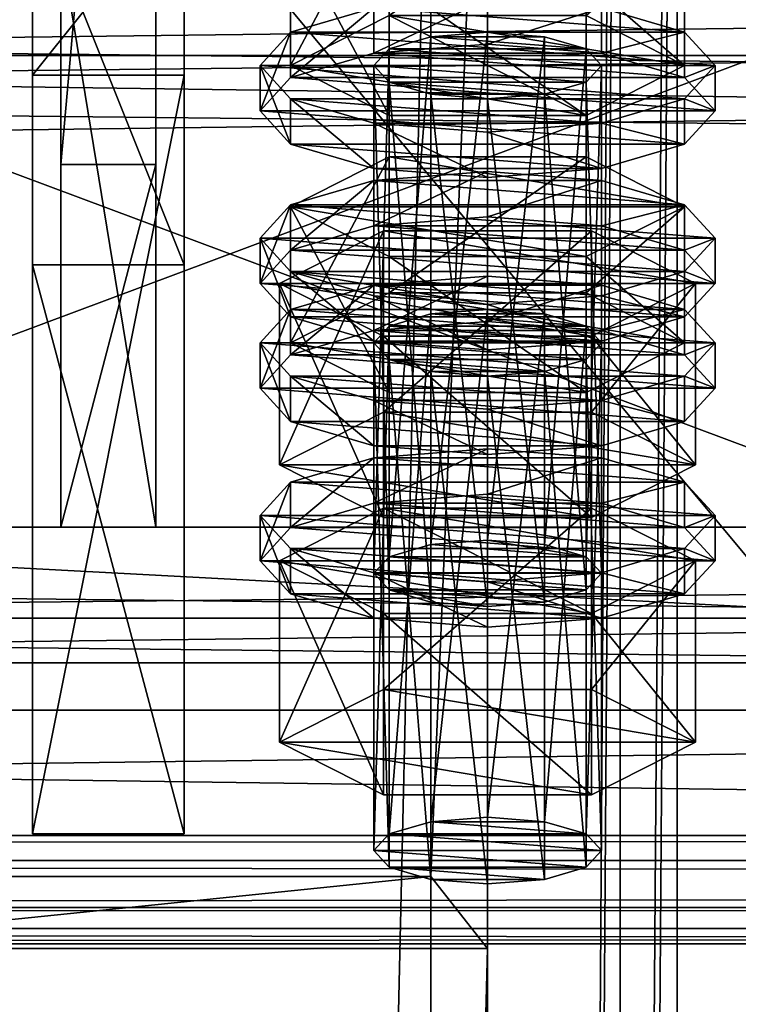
# Model space of a CAD drawing. Header units: millimetres. Extents: x 60485 to 71303, y 100 to 16900.
# Tile 433 of 656: x 68395 to 68433, y 8321 to 8373. Entities that reach past the tile are written whole.
import ezdxf

# ---------------------------------------------------------------- set-up
doc = ezdxf.new("R2010")
doc.units = ezdxf.units.MM
for name, color, linetype in [('1', 7, 'Continuous'), ('1050', 7, 'Continuous'), ('13', 7, 'Continuous'), ('3', 7, 'Continuous'), ('4', 7, 'Continuous'), ('6', 7, 'Continuous'), ('7', 7, 'Continuous'), ('9', 7, 'Continuous')]:
    doc.layers.add(name, color=color, linetype=linetype)

msp = doc.modelspace()

# ---------------------------------------------------------------- meshes
at = {"layer": '1', "color": 7}
mesh = msp.add_polyface(dxfattribs=at)
corners = [(68397.5, 8376.855, 5542.178), (68397.5, 8346.156, 5642.59), (68402.5, 8346.156, 5642.59), (68402.5, 8376.855, 5542.178), (68397.5, 8365.285, 5648.441), (68402.5, 8365.285, 5648.441), (68397.5, 8421.745, 5566.361), (68402.5, 8421.745, 5566.361), (68397.5, 8427.593, 5547.235), (68402.5, 8427.593, 5547.235), (68397.5, 8389.341, 5535.539), (68402.5, 8389.341, 5535.539)]
mesh.append_faces([[corners[k] for k in face] for face in [(0, 2, 3, 3), (1, 5, 2, 2), (4, 7, 5, 5), (6, 9, 7, 7), (8, 11, 9, 9), (10, 3, 11, 11), (1, 6, 4, 4), (8, 0, 10, 10), (3, 9, 11, 11), (7, 2, 5, 5)]], dxfattribs={"vtx0": -1, "color": 7})
mesh.append_faces([[corners[k] for k in face] for face in [(6, 0, 8, 8), (9, 3, 7, 7)]], dxfattribs={"vtx0": -1, "vtx1": -1, "color": 7})
mesh.append_faces([[corners[k] for k in face] for face in [(6, 1, 0, 0), (7, 3, 2, 2)]], dxfattribs={"vtx0": -1, "vtx2": -1, "vtx3": -1, "color": 7})
mesh.append_faces([[corners[k] for k in face] for face in [(0, 1, 2, 2), (1, 4, 5, 5), (4, 6, 7, 7), (6, 8, 9, 9), (8, 10, 11, 11), (10, 0, 3, 3)]], dxfattribs={"vtx2": -1, "vtx3": -1, "color": 7})
at = {"layer": '1050', "color": 161}
mesh = msp.add_polyface(dxfattribs=at)
corners = [(68396, 8380, 2950.03), (68396, 8380, 2850), (68404, 8380, 2850), (68404, 8380, 2950.03), (68396, 8360, 2850), (68404, 8360, 2850), (68396, 8330, 2940.03), (68404, 8330, 2940.03), (68396, 8330, 2960.03), (68404, 8330, 2960.03), (68396, 8370, 2960.03), (68404, 8370, 2960.03)]
mesh.append_faces([[corners[k] for k in face] for face in [(0, 2, 3, 3), (1, 5, 2, 2), (4, 7, 5, 5), (6, 9, 7, 7), (8, 11, 9, 9), (10, 3, 11, 11), (0, 4, 1, 1), (8, 0, 10, 10), (3, 9, 11, 11), (7, 2, 5, 5)]], dxfattribs={"vtx0": -1, "color": 161})
mesh.append_faces([[corners[k] for k in face] for face in [(4, 0, 6, 6), (6, 0, 8, 8), (9, 3, 7, 7)]], dxfattribs={"vtx0": -1, "vtx1": -1, "color": 161})
mesh.append_faces([[corners[k] for k in face] for face in [(7, 3, 2, 2)]], dxfattribs={"vtx0": -1, "vtx2": -1, "vtx3": -1, "color": 161})
mesh.append_faces([[corners[k] for k in face] for face in [(0, 1, 2, 2), (1, 4, 5, 5), (4, 6, 7, 7), (6, 8, 9, 9), (8, 10, 11, 11), (10, 0, 3, 3)]], dxfattribs={"vtx2": -1, "vtx3": -1, "color": 161})
at = {"layer": '13', "color": 20}
mesh = msp.add_polyface(dxfattribs=at)
corners = [(68414.804, 8358.519, 5610.701), (68425.196, 8365.692, 5612.894), (68414.804, 8365.692, 5612.894), (68430.392, 8363.06, 5621.5), (68409.608, 8363.06, 5621.5), (68414, 8343.73, 5563.306), (68414.804, 8371.384, 5568.624), (68414, 8370.506, 5571.492), (68414.804, 8344.607, 5560.437), (68417, 8372.026, 5566.523), (68417, 8345.249, 5558.337), (68420, 8372.261, 5565.755), (68423, 8368.987, 5576.462), (68417, 8368.987, 5576.462), (68414.804, 8369.629, 5574.361), (68425.196, 8369.629, 5574.361), (68426, 8370.506, 5571.492), (68425.196, 8371.384, 5568.624), (68409.608, 8370.506, 5571.492), (68414.804, 8373.138, 5562.886), (68414.804, 8380.31, 5565.078), (68409.608, 8377.679, 5573.685), (68425.196, 8380.31, 5565.078), (68425.196, 8367.875, 5580.099), (68414.804, 8367.875, 5580.099), (68414.804, 8375.047, 5582.292), (68425.196, 8375.047, 5582.292), (68408, 8368.116, 5570.761), (68409.608, 8369.87, 5565.024), (68409.608, 8372.261, 5565.755), (68408, 8370.506, 5571.492), (68414, 8371.154, 5560.823), (68414, 8373.545, 5561.554), (68420, 8371.624, 5559.286), (68420, 8374.015, 5560.017), (68420, 8364.607, 5582.237), (68414, 8365.077, 5580.7), (68414, 8367.468, 5581.431), (68420, 8366.998, 5582.968), (68409.608, 8366.362, 5576.499), (68409.608, 8368.752, 5577.23), (68430.392, 8369.87, 5565.024), (68432, 8368.116, 5570.761), (68430.392, 8366.362, 5576.499), (68426, 8365.077, 5580.7), (68426, 8367.468, 5581.431), (68430.392, 8368.752, 5577.23), (68432, 8370.506, 5571.492), (68430.392, 8372.261, 5565.755), (68414, 8362.053, 5558.041), (68420, 8364.914, 5557.234), (68414, 8364.444, 5558.772), (68430.392, 8363.16, 5562.972), (68409.608, 8363.16, 5562.972), (68426, 8364.444, 5558.772)]
mesh.append_faces([[corners[k] for k in face] for face in [(0, 1, 2, 2), (5, 6, 7, 7), (8, 9, 6, 6), (10, 11, 9, 9), (18, 20, 21, 21), (19, 22, 20, 20), (24, 21, 25, 25), (23, 18, 24, 24), (21, 26, 25, 25), (27, 29, 30, 30), (28, 32, 29, 29), (31, 34, 32, 32), (35, 37, 38, 38), (36, 40, 37, 37), (39, 30, 40, 40), (44, 36, 35, 35), (49, 50, 51, 51), (54, 51, 50, 50)]], dxfattribs={"vtx0": -1, "color": 20})
mesh.append_faces([[corners[k] for k in face] for face in [(3, 4, 2, 2), (12, 13, 14, 14), (15, 14, 7, 7), (16, 7, 6, 6), (17, 6, 9, 9), (23, 19, 18, 18), (26, 21, 20, 20), (41, 31, 28, 28), (42, 28, 27, 27), (43, 27, 39, 39), (44, 39, 36, 36), (45, 37, 40, 40), (46, 40, 30, 30), (47, 30, 29, 29), (48, 29, 32, 32), (52, 53, 51, 51)]], dxfattribs={"vtx0": -1, "vtx2": -1, "vtx3": -1, "color": 20})
mesh.append_faces([[corners[k] for k in face] for face in [(18, 19, 20, 20), (23, 24, 25, 25), (24, 18, 21, 21), (27, 28, 29, 29), (28, 31, 32, 32), (31, 33, 34, 34), (35, 36, 37, 37), (36, 39, 40, 40), (39, 27, 30, 30)]], dxfattribs={"vtx2": -1, "vtx3": -1, "color": 20})
mesh = msp.add_polyface(dxfattribs=at)
corners = [(68430.392, 8363.06, 5621.5), (68414.804, 8365.692, 5612.894), (68425.196, 8365.692, 5612.894), (68420, 8345.484, 5557.568), (68423, 8372.026, 5566.523), (68420, 8372.261, 5565.755), (68423, 8345.249, 5558.337), (68425.196, 8371.384, 5568.624), (68425.196, 8344.607, 5560.437), (68426, 8370.506, 5571.492), (68417, 8368.987, 5576.462), (68423, 8368.987, 5576.462), (68420, 8368.752, 5577.23), (68414.804, 8369.629, 5574.361), (68425.196, 8369.629, 5574.361), (68414, 8370.506, 5571.492), (68414.804, 8371.384, 5568.624), (68417, 8372.026, 5566.523), (68414.804, 8373.138, 5562.886), (68425.196, 8373.138, 5562.886), (68425.196, 8380.31, 5565.078), (68430.392, 8370.506, 5571.492), (68430.392, 8377.679, 5573.685), (68425.196, 8367.875, 5580.099), (68425.196, 8375.047, 5582.292), (68414.804, 8375.047, 5582.292), (68414.804, 8380.31, 5565.078), (68420, 8371.624, 5559.286), (68426, 8371.154, 5560.823), (68426, 8373.545, 5561.554), (68420, 8374.015, 5560.017), (68430.392, 8369.87, 5565.024), (68430.392, 8372.261, 5565.755), (68432, 8368.116, 5570.761), (68432, 8370.506, 5571.492), (68430.392, 8366.362, 5576.499), (68430.392, 8368.752, 5577.23), (68426, 8365.077, 5580.7), (68426, 8367.468, 5581.431), (68420, 8364.607, 5582.237), (68420, 8366.998, 5582.968), (68414, 8371.154, 5560.823), (68409.608, 8369.87, 5565.024), (68408, 8368.116, 5570.761), (68409.608, 8366.362, 5576.499), (68414, 8367.468, 5581.431), (68409.608, 8368.752, 5577.23), (68408, 8370.506, 5571.492), (68409.608, 8372.261, 5565.755), (68414, 8373.545, 5561.554)]
mesh.append_faces([[corners[k] for k in face] for face in [(0, 1, 2, 2), (3, 4, 5, 5), (6, 7, 4, 4), (8, 9, 7, 7), (10, 11, 12, 12), (4, 17, 5, 5), (19, 22, 20, 20), (21, 24, 22, 22), (23, 25, 24, 24), (18, 21, 19, 19), (22, 26, 20, 20), (27, 29, 30, 30), (28, 32, 29, 29), (31, 34, 32, 32), (33, 36, 34, 34), (35, 38, 36, 36), (37, 40, 38, 38), (41, 28, 27, 27), (45, 38, 40, 40), (29, 49, 30, 30)]], dxfattribs={"vtx0": -1, "color": 20})
mesh.append_faces([[corners[k] for k in face] for face in [(11, 13, 14, 14), (14, 15, 9, 9), (9, 16, 7, 7), (7, 17, 4, 4), (21, 18, 23, 23), (24, 26, 22, 22), (28, 41, 31, 31), (31, 42, 33, 33), (33, 43, 35, 35), (35, 44, 37, 37), (38, 46, 36, 36), (36, 47, 34, 34), (34, 48, 32, 32), (32, 49, 29, 29)]], dxfattribs={"vtx0": -1, "vtx1": -1, "color": 20})
mesh.append_faces([[corners[k] for k in face] for face in [(18, 19, 20, 20), (19, 21, 22, 22), (21, 23, 24, 24), (27, 28, 29, 29), (28, 31, 32, 32), (31, 33, 34, 34), (33, 35, 36, 36), (35, 37, 38, 38), (37, 39, 40, 40)]], dxfattribs={"vtx2": -1, "vtx3": -1, "color": 20})
mesh = msp.add_polyface(dxfattribs=at)
corners = [(68425.196, 8356.765, 5616.439), (68414.804, 8356.765, 5616.439), (68417, 8357.407, 5614.339), (68423, 8357.407, 5614.339), (68420, 8357.642, 5613.57), (68409.608, 8355.888, 5619.308), (68414.804, 8358.519, 5610.701), (68414.804, 8365.692, 5612.894), (68409.608, 8363.06, 5621.5), (68425.196, 8353.257, 5627.914), (68414.804, 8353.257, 5627.914), (68414.804, 8360.429, 5630.107), (68425.196, 8360.429, 5630.107), (68409.608, 8355.251, 5612.839), (68414, 8356.536, 5608.639), (68414, 8358.926, 5609.369), (68409.608, 8357.642, 5613.57), (68420, 8357.006, 5607.101), (68420, 8359.396, 5607.832), (68430.392, 8357.642, 5613.57), (68426, 8358.926, 5609.369), (68414, 8343.73, 5563.306), (68414.804, 8344.607, 5560.437), (68414.804, 8371.384, 5568.624), (68417, 8345.249, 5558.337), (68417, 8372.026, 5566.523), (68420, 8345.484, 5557.568), (68420, 8372.261, 5565.755), (68420, 8341.976, 5569.044), (68417, 8368.987, 5576.462), (68420, 8368.752, 5577.23), (68417, 8342.211, 5568.275), (68414.804, 8369.629, 5574.361), (68414.804, 8342.853, 5566.175), (68414, 8370.506, 5571.492), (68409.03, 8349.452, 5565.055), (68414.515, 8361.792, 5558.894), (68409.03, 8359.015, 5567.979), (68414.515, 8352.229, 5555.97), (68425.485, 8361.792, 5558.894), (68425.485, 8356.237, 5577.064), (68414.515, 8356.237, 5577.064), (68430.97, 8359.015, 5567.979), (68408, 8359.015, 5567.979), (68409.608, 8360.769, 5562.241), (68409.608, 8363.16, 5562.972), (68408, 8361.406, 5568.71), (68414, 8362.053, 5558.041), (68414, 8364.444, 5558.772), (68420, 8362.523, 5556.503), (68420, 8364.914, 5557.234), (68420, 8355.506, 5579.455), (68414, 8355.976, 5577.917), (68414, 8358.367, 5578.648), (68420, 8357.897, 5580.186), (68409.608, 8357.261, 5573.717), (68409.608, 8359.651, 5574.448), (68426, 8362.053, 5558.041), (68430.392, 8360.769, 5562.241), (68432, 8359.015, 5567.979), (68430.392, 8357.261, 5573.717), (68430.392, 8359.651, 5574.448), (68432, 8361.406, 5568.71)]
mesh.append_faces([[corners[k] for k in face] for face in [(3, 2, 4, 4), (5, 7, 8, 8), (10, 8, 11, 11), (8, 12, 11, 11), (13, 15, 16, 16), (14, 18, 15, 15), (20, 15, 18, 18), (28, 29, 30, 30), (31, 32, 29, 29), (33, 34, 32, 32), (35, 36, 37, 37), (38, 39, 36, 36), (37, 40, 41, 41), (43, 45, 46, 46), (44, 48, 45, 45), (51, 53, 54, 54), (52, 56, 53, 53), (55, 46, 56, 56), (47, 57, 49, 49), (56, 54, 53, 53)]], dxfattribs={"vtx0": -1, "color": 20})
mesh.append_faces([[corners[k] for k in face] for face in [(0, 1, 2, 2), (19, 16, 15, 15), (42, 37, 36, 36), (58, 47, 44, 44), (59, 44, 43, 43), (60, 43, 55, 55), (61, 56, 46, 46), (62, 46, 45, 45)]], dxfattribs={"vtx0": -1, "vtx2": -1, "vtx3": -1, "color": 20})
mesh.append_faces([[corners[k] for k in face] for face in [(5, 6, 7, 7), (9, 10, 11, 11), (10, 5, 8, 8), (13, 14, 15, 15), (14, 17, 18, 18), (21, 22, 23, 23), (22, 24, 25, 25), (24, 26, 27, 27), (33, 21, 34, 34), (43, 44, 45, 45), (44, 47, 48, 48), (47, 49, 50, 50), (51, 52, 53, 53), (52, 55, 56, 56), (55, 43, 46, 46)]], dxfattribs={"vtx2": -1, "vtx3": -1, "color": 20})
mesh = msp.add_polyface(dxfattribs=at)
corners = [(68425.196, 8356.765, 5616.439), (68417, 8357.407, 5614.339), (68423, 8357.407, 5614.339), (68414.804, 8358.519, 5610.701), (68425.196, 8358.519, 5610.701), (68425.196, 8365.692, 5612.894), (68430.392, 8355.888, 5619.308), (68430.392, 8363.06, 5621.5), (68425.196, 8353.257, 5627.914), (68425.196, 8360.429, 5630.107), (68414.804, 8360.429, 5630.107), (68409.608, 8363.06, 5621.5), (68420, 8357.006, 5607.101), (68426, 8356.536, 5608.639), (68426, 8358.926, 5609.369), (68420, 8359.396, 5607.832), (68430.392, 8357.642, 5613.57), (68432, 8355.888, 5619.308), (68409.608, 8357.642, 5613.57), (68414, 8358.926, 5609.369), (68420, 8345.484, 5557.568), (68423, 8345.249, 5558.337), (68423, 8372.026, 5566.523), (68425.196, 8344.607, 5560.437), (68425.196, 8371.384, 5568.624), (68426, 8343.73, 5563.306), (68426, 8370.506, 5571.492), (68425.196, 8369.629, 5574.361), (68425.196, 8342.853, 5566.175), (68423, 8368.987, 5576.462), (68423, 8342.211, 5568.275), (68420, 8368.752, 5577.23), (68414.515, 8352.229, 5555.97), (68425.485, 8352.229, 5555.97), (68425.485, 8361.792, 5558.894), (68430.97, 8359.015, 5567.979), (68425.485, 8356.237, 5577.064), (68409.03, 8359.015, 5567.979), (68414.515, 8361.792, 5558.894), (68420, 8362.523, 5556.503), (68426, 8362.053, 5558.041), (68426, 8364.444, 5558.772), (68420, 8364.914, 5557.234), (68430.392, 8360.769, 5562.241), (68430.392, 8363.16, 5562.972), (68432, 8359.015, 5567.979), (68432, 8361.406, 5568.71), (68430.392, 8357.261, 5573.717), (68430.392, 8359.651, 5574.448), (68426, 8355.976, 5577.917), (68426, 8358.367, 5578.648), (68420, 8357.897, 5580.186), (68414, 8362.053, 5558.041), (68409.608, 8360.769, 5562.241), (68408, 8359.015, 5567.979), (68409.608, 8359.651, 5574.448), (68408, 8361.406, 5568.71), (68409.608, 8363.16, 5562.972), (68414, 8364.444, 5558.772)]
mesh.append_faces([[corners[k] for k in face] for face in [(4, 7, 5, 5), (6, 9, 7, 7), (8, 10, 9, 9), (3, 6, 4, 4), (12, 14, 15, 15), (13, 16, 14, 14), (25, 27, 26, 26), (28, 29, 27, 27), (30, 31, 29, 29), (33, 35, 34, 34), (35, 38, 34, 34), (39, 41, 42, 42), (40, 44, 41, 41), (43, 46, 44, 44), (45, 48, 46, 46), (47, 50, 48, 48), (49, 51, 50, 50)]], dxfattribs={"vtx0": -1, "color": 20})
mesh.append_faces([[corners[k] for k in face] for face in [(0, 1, 2, 2), (9, 11, 7, 7), (17, 18, 16, 16), (16, 19, 14, 14), (36, 37, 35, 35), (40, 52, 43, 43), (43, 53, 45, 45), (45, 54, 47, 47), (51, 55, 50, 50), (50, 55, 48, 48), (48, 56, 46, 46), (46, 57, 44, 44), (44, 58, 41, 41)]], dxfattribs={"vtx0": -1, "vtx1": -1, "color": 20})
mesh.append_faces([[corners[k] for k in face] for face in [(3, 4, 5, 5), (4, 6, 7, 7), (6, 8, 9, 9), (12, 13, 14, 14), (20, 21, 22, 22), (21, 23, 24, 24), (23, 25, 26, 26), (32, 33, 34, 34), (39, 40, 41, 41), (40, 43, 44, 44), (43, 45, 46, 46), (45, 47, 48, 48), (47, 49, 50, 50)]], dxfattribs={"vtx2": -1, "vtx3": -1, "color": 20})
mesh = msp.add_polyface(dxfattribs=at)
corners = [(68414, 8329.111, 5611.121), (68414.804, 8356.765, 5616.439), (68414, 8355.888, 5619.308), (68414.804, 8329.988, 5608.252), (68417, 8357.407, 5614.339), (68417, 8330.631, 5606.152), (68420, 8357.642, 5613.57), (68417, 8327.592, 5616.09), (68414.804, 8355.011, 5622.177), (68417, 8354.369, 5624.277), (68414.804, 8328.234, 5613.99), (68423, 8354.369, 5624.277), (68425.196, 8355.011, 5622.177), (68426, 8355.888, 5619.308), (68430.392, 8355.888, 5619.308), (68414.804, 8358.519, 5610.701), (68409.608, 8355.888, 5619.308), (68425.196, 8353.257, 5627.914), (68414.804, 8353.257, 5627.914), (68408, 8353.497, 5618.577), (68409.608, 8355.251, 5612.839), (68409.608, 8357.642, 5613.57), (68408, 8355.888, 5619.308), (68420, 8349.989, 5630.052), (68414, 8350.459, 5628.515), (68414, 8352.849, 5629.246), (68420, 8352.379, 5630.783), (68409.608, 8351.743, 5624.315), (68409.608, 8354.134, 5625.045), (68430.392, 8355.251, 5612.839), (68414, 8356.536, 5608.639), (68432, 8353.497, 5618.577), (68430.392, 8351.743, 5624.315), (68426, 8350.459, 5628.515), (68426, 8352.849, 5629.246), (68430.392, 8354.134, 5625.045), (68432, 8355.888, 5619.308), (68409.608, 8346.15, 5610.056), (68414, 8347.435, 5605.856), (68414, 8349.825, 5606.587), (68409.608, 8348.541, 5610.787), (68420, 8347.905, 5604.319), (68420, 8350.295, 5605.05), (68426, 8347.435, 5605.856), (68430.392, 8348.541, 5610.787), (68426, 8349.825, 5606.587), (68420, 8341.976, 5569.044), (68417, 8342.211, 5568.275), (68417, 8368.987, 5576.462), (68414.804, 8342.853, 5566.175), (68414.804, 8369.629, 5574.361), (68409.03, 8349.452, 5565.055), (68414.515, 8352.229, 5555.97), (68414.515, 8361.792, 5558.894), (68425.485, 8346.674, 5574.14), (68414.515, 8346.674, 5574.14), (68414.515, 8356.237, 5577.064), (68409.03, 8359.015, 5567.979), (68430.97, 8349.452, 5565.055), (68426, 8355.976, 5577.917), (68409.608, 8357.261, 5573.717), (68414, 8355.976, 5577.917), (68420, 8355.506, 5579.455)]
mesh.append_faces([[corners[k] for k in face] for face in [(0, 1, 2, 2), (3, 4, 1, 1), (5, 6, 4, 4), (7, 8, 9, 9), (10, 2, 8, 8), (17, 16, 18, 18), (19, 21, 22, 22), (23, 25, 26, 26), (24, 28, 25, 25), (27, 22, 28, 28), (33, 24, 23, 23), (25, 34, 26, 26), (37, 39, 40, 40), (38, 42, 39, 39), (38, 43, 41, 41), (45, 39, 42, 42), (55, 57, 56, 56), (59, 61, 62, 62)]], dxfattribs={"vtx0": -1, "color": 20})
mesh.append_faces([[corners[k] for k in face] for face in [(11, 9, 8, 8), (12, 8, 2, 2), (13, 2, 1, 1), (14, 15, 16, 16), (29, 30, 20, 20), (31, 20, 19, 19), (32, 19, 27, 27), (33, 27, 24, 24), (34, 25, 28, 28), (35, 28, 22, 22), (36, 22, 21, 21), (44, 40, 39, 39), (58, 52, 51, 51), (59, 60, 61, 61)]], dxfattribs={"vtx0": -1, "vtx2": -1, "vtx3": -1, "color": 20})
mesh.append_faces([[corners[k] for k in face] for face in [(19, 20, 21, 21), (23, 24, 25, 25), (24, 27, 28, 28), (27, 19, 22, 22), (37, 38, 39, 39), (38, 41, 42, 42), (46, 47, 48, 48), (47, 49, 50, 50), (51, 52, 53, 53), (54, 55, 56, 56), (55, 51, 57, 57)]], dxfattribs={"vtx2": -1, "vtx3": -1, "color": 20})
mesh = msp.add_polyface(dxfattribs=at)
corners = [(68420, 8330.866, 5605.383), (68423, 8357.407, 5614.339), (68420, 8357.642, 5613.57), (68423, 8330.631, 5606.152), (68425.196, 8356.765, 5616.439), (68425.196, 8329.988, 5608.252), (68426, 8355.888, 5619.308), (68426, 8329.111, 5611.121), (68425.196, 8355.011, 5622.177), (68425.196, 8328.234, 5613.99), (68423, 8354.369, 5624.277), (68417, 8354.369, 5624.277), (68420, 8354.134, 5625.045), (68414.804, 8355.011, 5622.177), (68414, 8355.888, 5619.308), (68414.804, 8356.765, 5616.439), (68430.392, 8355.888, 5619.308), (68409.608, 8355.888, 5619.308), (68425.196, 8353.257, 5627.914), (68426, 8356.536, 5608.639), (68430.392, 8355.251, 5612.839), (68430.392, 8357.642, 5613.57), (68432, 8353.497, 5618.577), (68432, 8355.888, 5619.308), (68430.392, 8351.743, 5624.315), (68430.392, 8354.134, 5625.045), (68426, 8350.459, 5628.515), (68426, 8352.849, 5629.246), (68420, 8349.989, 5630.052), (68420, 8352.379, 5630.783), (68414, 8356.536, 5608.639), (68420, 8357.006, 5607.101), (68409.608, 8355.251, 5612.839), (68408, 8353.497, 5618.577), (68409.608, 8351.743, 5624.315), (68409.608, 8354.134, 5625.045), (68408, 8355.888, 5619.308), (68420, 8347.905, 5604.319), (68426, 8347.435, 5605.856), (68426, 8349.825, 5606.587), (68420, 8350.295, 5605.05), (68430.392, 8346.15, 5610.056), (68430.392, 8348.541, 5610.787), (68432, 8346.787, 5616.525), (68409.608, 8348.541, 5610.787), (68414, 8349.825, 5606.587), (68426, 8343.73, 5563.306), (68425.196, 8342.853, 5566.175), (68425.196, 8369.629, 5574.361), (68423, 8342.211, 5568.275), (68423, 8368.987, 5576.462), (68420, 8341.976, 5569.044), (68420, 8368.752, 5577.23), (68425.485, 8352.229, 5555.97), (68430.97, 8349.452, 5565.055), (68430.97, 8359.015, 5567.979), (68425.485, 8346.674, 5574.14), (68425.485, 8356.237, 5577.064), (68414.515, 8356.237, 5577.064), (68414.515, 8352.229, 5555.97), (68409.03, 8349.452, 5565.055), (68426, 8355.976, 5577.917), (68420, 8355.506, 5579.455), (68420, 8357.897, 5580.186), (68430.392, 8357.261, 5573.717), (68409.608, 8357.261, 5573.717)]
mesh.append_faces([[corners[k] for k in face] for face in [(0, 1, 2, 2), (3, 4, 1, 1), (5, 6, 4, 4), (7, 8, 6, 6), (9, 10, 8, 8), (11, 10, 12, 12), (20, 23, 21, 21), (22, 25, 23, 23), (24, 27, 25, 25), (26, 29, 27, 27), (30, 19, 31, 31), (37, 39, 40, 40), (38, 42, 39, 39), (54, 57, 55, 55), (56, 58, 57, 57), (59, 54, 53, 53)]], dxfattribs={"vtx0": -1, "color": 20})
mesh.append_faces([[corners[k] for k in face] for face in [(10, 13, 8, 8), (8, 14, 6, 6), (6, 15, 4, 4), (16, 17, 18, 18), (19, 30, 20, 20), (20, 32, 22, 22), (22, 33, 24, 24), (24, 34, 26, 26), (27, 35, 25, 25), (25, 36, 23, 23), (43, 44, 42, 42), (42, 45, 39, 39), (54, 60, 56, 56), (64, 65, 61, 61)]], dxfattribs={"vtx0": -1, "vtx1": -1, "color": 20})
mesh.append_faces([[corners[k] for k in face] for face in [(19, 20, 21, 21), (20, 22, 23, 23), (22, 24, 25, 25), (24, 26, 27, 27), (26, 28, 29, 29), (37, 38, 39, 39), (38, 41, 42, 42), (46, 47, 48, 48), (47, 49, 50, 50), (49, 51, 52, 52), (53, 54, 55, 55), (54, 56, 57, 57), (61, 62, 63, 63)]], dxfattribs={"vtx2": -1, "vtx3": -1, "color": 20})
mesh = msp.add_polyface(dxfattribs=at)
corners = [(68414, 8329.111, 5611.121), (68414.804, 8329.988, 5608.252), (68414.804, 8356.765, 5616.439), (68417, 8330.631, 5606.152), (68417, 8357.407, 5614.339), (68420, 8330.866, 5605.383), (68420, 8357.642, 5613.57), (68420, 8327.357, 5616.859), (68417, 8327.592, 5616.09), (68417, 8354.369, 5624.277), (68420, 8354.134, 5625.045), (68414.804, 8328.234, 5613.99), (68414.804, 8355.011, 5622.177), (68414, 8355.888, 5619.308), (68425.196, 8329.988, 5608.252), (68426, 8329.111, 5611.121), (68425.196, 8328.234, 5613.99), (68423, 8327.592, 5616.09), (68409.03, 8334.833, 5612.871), (68414.515, 8337.611, 5603.786), (68414.515, 8347.174, 5606.709), (68409.03, 8344.396, 5615.794), (68425.485, 8347.174, 5606.709), (68425.485, 8332.056, 5621.955), (68414.515, 8332.056, 5621.955), (68414.515, 8341.619, 5624.879), (68430.97, 8334.833, 5612.871), (68425.485, 8341.619, 5624.879), (68408, 8344.396, 5615.794), (68409.608, 8346.15, 5610.056), (68409.608, 8348.541, 5610.787), (68408, 8346.787, 5616.525), (68420, 8340.888, 5627.27), (68414, 8341.358, 5625.733), (68414, 8343.749, 5626.463), (68420, 8343.279, 5628.001), (68409.608, 8342.642, 5621.532), (68409.608, 8345.033, 5622.263), (68430.392, 8346.15, 5610.056), (68414, 8347.435, 5605.856), (68432, 8344.396, 5615.794), (68430.392, 8342.642, 5621.532), (68426, 8341.358, 5625.733), (68426, 8343.749, 5626.463), (68430.392, 8345.033, 5622.263), (68432, 8346.787, 5616.525), (68425.196, 8344.607, 5560.437), (68420, 8345.484, 5557.568), (68417, 8345.249, 5558.337), (68414.804, 8344.607, 5560.437), (68426, 8343.73, 5563.306), (68414, 8343.73, 5563.306), (68425.196, 8342.853, 5566.175), (68414.804, 8342.853, 5566.175), (68423, 8342.211, 5568.275), (68420, 8341.976, 5569.044), (68417, 8342.211, 5568.275), (68425.485, 8346.674, 5574.14), (68409.03, 8349.452, 5565.055), (68414.515, 8346.674, 5574.14)]
mesh.append_faces([[corners[k] for k in face] for face in [(7, 9, 10, 10), (18, 20, 21, 21), (19, 22, 20, 20), (24, 21, 25, 25), (23, 18, 24, 24), (21, 27, 25, 25), (28, 30, 31, 31), (32, 34, 35, 35), (33, 37, 34, 34), (36, 31, 37, 37), (55, 53, 56, 56), (57, 58, 59, 59)]], dxfattribs={"vtx0": -1, "color": 20})
mesh.append_faces([[corners[k] for k in face] for face in [(54, 53, 55, 55)]], dxfattribs={"vtx0": -1, "vtx1": -1, "color": 20})
mesh.append_faces([[corners[k] for k in face] for face in [(14, 3, 1, 1), (15, 1, 0, 0), (16, 0, 11, 11), (17, 11, 8, 8), (26, 19, 18, 18), (27, 21, 20, 20), (38, 39, 29, 29), (40, 29, 28, 28), (41, 28, 36, 36), (42, 36, 33, 33), (43, 34, 37, 37), (44, 37, 31, 31), (45, 31, 30, 30), (46, 47, 48, 48), (46, 48, 49, 49), (50, 49, 51, 51), (52, 51, 53, 53)]], dxfattribs={"vtx0": -1, "vtx2": -1, "vtx3": -1, "color": 20})
mesh.append_faces([[corners[k] for k in face] for face in [(0, 1, 2, 2), (1, 3, 4, 4), (3, 5, 6, 6), (7, 8, 9, 9), (8, 11, 12, 12), (11, 0, 13, 13), (18, 19, 20, 20), (23, 24, 25, 25), (24, 18, 21, 21), (28, 29, 30, 30), (32, 33, 34, 34), (33, 36, 37, 37), (36, 28, 31, 31)]], dxfattribs={"vtx2": -1, "vtx3": -1, "color": 20})
mesh = msp.add_polyface(dxfattribs=at)
corners = [(68420, 8330.866, 5605.383), (68423, 8330.631, 5606.152), (68423, 8357.407, 5614.339), (68425.196, 8329.988, 5608.252), (68425.196, 8356.765, 5616.439), (68426, 8329.111, 5611.121), (68426, 8355.888, 5619.308), (68425.196, 8328.234, 5613.99), (68425.196, 8355.011, 5622.177), (68423, 8327.592, 5616.09), (68423, 8354.369, 5624.277), (68420, 8327.357, 5616.859), (68420, 8354.134, 5625.045), (68417, 8330.631, 5606.152), (68414.804, 8329.988, 5608.252), (68414, 8329.111, 5611.121), (68414.804, 8328.234, 5613.99), (68417, 8327.592, 5616.09), (68414.515, 8337.611, 5603.786), (68425.485, 8337.611, 5603.786), (68425.485, 8347.174, 5606.709), (68430.97, 8334.833, 5612.871), (68430.97, 8344.396, 5615.794), (68425.485, 8332.056, 5621.955), (68425.485, 8341.619, 5624.879), (68414.515, 8341.619, 5624.879), (68409.03, 8334.833, 5612.871), (68414.515, 8347.174, 5606.709), (68430.392, 8346.15, 5610.056), (68432, 8344.396, 5615.794), (68432, 8346.787, 5616.525), (68430.392, 8348.541, 5610.787), (68430.392, 8342.642, 5621.532), (68430.392, 8345.033, 5622.263), (68426, 8341.358, 5625.733), (68426, 8343.749, 5626.463), (68420, 8340.888, 5627.27), (68420, 8343.279, 5628.001), (68426, 8347.435, 5605.856), (68414, 8347.435, 5605.856), (68409.608, 8346.15, 5610.056), (68408, 8344.396, 5615.794), (68409.608, 8342.642, 5621.532), (68414, 8341.358, 5625.733), (68414, 8343.749, 5626.463), (68409.608, 8345.033, 5622.263), (68408, 8346.787, 5616.525), (68420, 8345.484, 5557.568), (68425.196, 8344.607, 5560.437), (68423, 8345.249, 5558.337), (68414.804, 8344.607, 5560.437), (68426, 8343.73, 5563.306), (68414, 8343.73, 5563.306), (68425.196, 8342.853, 5566.175), (68414.804, 8342.853, 5566.175), (68423, 8342.211, 5568.275)]
mesh.append_faces([[corners[k] for k in face] for face in [(9, 12, 10, 10), (13, 1, 0, 0), (9, 17, 11, 11), (19, 22, 20, 20), (21, 24, 22, 22), (23, 25, 24, 24), (18, 21, 19, 19), (22, 27, 20, 20), (28, 30, 31, 31), (29, 33, 30, 30), (32, 35, 33, 33), (34, 37, 35, 35), (34, 43, 36, 36), (44, 35, 37, 37), (47, 48, 49, 49)]], dxfattribs={"vtx0": -1, "color": 20})
mesh.append_faces([[corners[k] for k in face] for face in [(1, 13, 3, 3), (3, 14, 5, 5), (5, 15, 7, 7), (7, 16, 9, 9), (21, 26, 23, 23), (24, 27, 22, 22), (38, 39, 28, 28), (28, 40, 29, 29), (29, 41, 32, 32), (32, 42, 34, 34), (35, 45, 33, 33), (33, 46, 30, 30), (48, 50, 51, 51), (51, 52, 53, 53), (53, 54, 55, 55)]], dxfattribs={"vtx0": -1, "vtx1": -1, "color": 20})
mesh.append_faces([[corners[k] for k in face] for face in [(0, 1, 2, 2), (1, 3, 4, 4), (3, 5, 6, 6), (5, 7, 8, 8), (7, 9, 10, 10), (9, 11, 12, 12), (18, 19, 20, 20), (19, 21, 22, 22), (21, 23, 24, 24), (28, 29, 30, 30), (29, 32, 33, 33), (32, 34, 35, 35), (34, 36, 37, 37)]], dxfattribs={"vtx2": -1, "vtx3": -1, "color": 20})
at = {"layer": '3', "color": 91}
mesh = msp.add_polyface(dxfattribs=at)
corners = [(68370, 8485, 5564.7), (68430, 8485, 5564.7), (68430, 145.041, 3014.919), (68370, 145.041, 3014.919), (68370, 271.84, 2970.03), (68430, 271.84, 2970.03), (68430, 8485, 5481.045), (68370, 8485, 5481.045), (68370, 145.041, 2970.03), (68427, 8485, 5484.182), (68373, 8485, 5484.182), (68373, 8485, 5561.563), (68427, 8485, 5561.563), (68373, 145.041, 3011.782), (68427, 145.041, 3011.782), (68373, 261.579, 2970.03), (68373, 145.041, 2970.03), (68427, 261.579, 2970.03), (68427, 145.041, 2970.03), (68430, 145.041, 2970.03)]
mesh.append_faces([[corners[k] for k in face] for face in [(0, 2, 3, 3), (4, 6, 7, 7), (4, 3, 8, 8), (0, 4, 7, 7), (12, 13, 14, 14), (15, 11, 10, 10), (13, 15, 16, 16), (17, 10, 9, 9), (17, 14, 18, 18), (12, 17, 9, 9), (8, 13, 16, 16), (18, 2, 19, 19), (5, 1, 6, 6), (2, 5, 19, 19), (5, 18, 19, 19), (15, 8, 16, 16)]], dxfattribs={"vtx0": -1, "color": 91})
mesh.append_faces([[corners[k] for k in face] for face in [(3, 4, 0, 0), (0, 11, 1, 1), (11, 7, 10, 10), (10, 7, 9, 9), (1, 12, 6, 6), (12, 1, 11, 11), (6, 9, 7, 7), (11, 15, 13, 13), (14, 17, 12, 12), (2, 14, 3, 3), (3, 13, 8, 8), (1, 5, 2, 2), (18, 5, 17, 17), (17, 5, 15, 15), (8, 15, 4, 4), (4, 15, 5, 5)]], dxfattribs={"vtx0": -1, "vtx1": -1, "color": 91})
mesh.append_faces([[corners[k] for k in face] for face in [(11, 0, 7, 7), (6, 12, 9, 9), (2, 18, 14, 14), (3, 14, 13, 13)]], dxfattribs={"vtx0": -1, "vtx2": -1, "vtx3": -1, "color": 91})
mesh.append_faces([[corners[k] for k in face] for face in [(0, 1, 2, 2), (4, 5, 6, 6), (12, 11, 13, 13), (17, 15, 10, 10)]], dxfattribs={"vtx2": -1, "vtx3": -1, "color": 91})
mesh = msp.add_polyface(dxfattribs=at)
corners = [(68445, 8374.997, 5531.153), (68355, 8374.997, 5531.153), (68355, 8341.374, 5641.128), (68445, 8341.374, 5641.128), (68355, 8379.778, 5532.615), (68355, 8346.156, 5642.59), (68445, 8379.778, 5532.615), (68445, 8346.156, 5642.59)]
mesh.append_faces([[corners[k] for k in face] for face in [(0, 2, 3, 3), (1, 5, 2, 2), (4, 7, 5, 5), (6, 3, 7, 7), (1, 6, 4, 4), (3, 5, 7, 7)]], dxfattribs={"vtx0": -1, "color": 91})
mesh.append_faces([[corners[k] for k in face] for face in [(0, 1, 2, 2), (1, 4, 5, 5), (4, 6, 7, 7), (6, 0, 3, 3), (1, 0, 6, 6), (3, 2, 5, 5)]], dxfattribs={"vtx2": -1, "vtx3": -1, "color": 91})
at = {"layer": '4', "color": 171}
mesh = msp.add_polyface(dxfattribs=at)
corners = [(68417, 6827.199, 4974.204), (68383, 6827.199, 4974.204), (68383, 8327.739, 3030.03), (68417, 8327.739, 3030.03), (68383, 6882.39, 4991.078), (68383, 8395.952, 3030.03), (68417, 6882.39, 4991.078), (68417, 8395.952, 3030.03), (68420, 6824.133, 4973.267), (68420, 6885.456, 4992.015), (68420, 8399.742, 3030.03), (68420, 8323.949, 3030.03), (68380, 6885.456, 4992.015), (68380, 8399.742, 3030.03), (68380, 6824.133, 4973.267), (68380, 8323.949, 3030.03)]
mesh.append_faces([[corners[k] for k in face] for face in [(0, 2, 3, 3), (1, 5, 2, 2), (4, 7, 5, 5), (6, 3, 7, 7), (8, 10, 11, 11), (9, 13, 10, 10), (12, 15, 13, 13), (14, 11, 15, 15)]], dxfattribs={"vtx0": -1, "color": 171})
mesh.append_faces([[corners[k] for k in face] for face in [(9, 6, 12, 12), (6, 8, 0, 0), (0, 8, 1, 1), (12, 4, 14, 14), (4, 12, 6, 6), (14, 1, 8, 8), (11, 3, 15, 15), (3, 10, 7, 7), (7, 10, 5, 5), (15, 2, 13, 13), (2, 15, 3, 3), (13, 5, 10, 10)]], dxfattribs={"vtx0": -1, "vtx1": -1, "color": 171})
mesh.append_faces([[corners[k] for k in face] for face in [(6, 9, 8, 8), (14, 4, 1, 1), (3, 11, 10, 10), (13, 2, 5, 5)]], dxfattribs={"vtx0": -1, "vtx2": -1, "vtx3": -1, "color": 171})
mesh.append_faces([[corners[k] for k in face] for face in [(0, 1, 2, 2), (1, 4, 5, 5), (4, 6, 7, 7), (6, 0, 3, 3), (8, 9, 10, 10), (9, 12, 13, 13), (12, 14, 15, 15), (14, 8, 11, 11)]], dxfattribs={"vtx2": -1, "vtx3": -1, "color": 171})
at = {"layer": '6', "color": 2}
mesh = msp.add_polyface(dxfattribs=at)
corners = [(68373, 8445, 2973.03), (68427, 8445, 2973.03), (68427, 281.652, 2973.03), (68373, 281.652, 2973.03), (68427, 8445, 3027.03), (68427, 458.279, 3027.03), (68373, 8445, 3027.03), (68373, 458.279, 3027.03), (68370, 8445, 2970.03), (68370, 8445, 3030.03), (68370, 468.091, 3030.03), (68370, 271.84, 2970.03), (68430, 8445, 3030.03), (68430, 468.091, 3030.03), (68430, 8445, 2970.03), (68430, 271.84, 2970.03)]
mesh.append_faces([[corners[k] for k in face] for face in [(0, 2, 3, 3), (1, 5, 2, 2), (4, 7, 5, 5), (6, 3, 7, 7), (8, 10, 11, 11), (9, 13, 10, 10), (12, 15, 13, 13), (14, 11, 15, 15)]], dxfattribs={"vtx0": -1, "color": 2})
mesh.append_faces([[corners[k] for k in face] for face in [(9, 6, 12, 12), (6, 8, 0, 0), (0, 8, 1, 1), (12, 4, 14, 14), (4, 12, 6, 6), (14, 1, 8, 8), (11, 3, 15, 15), (3, 10, 7, 7), (7, 10, 5, 5), (15, 2, 13, 13), (2, 15, 3, 3), (13, 5, 10, 10)]], dxfattribs={"vtx0": -1, "vtx1": -1, "color": 2})
mesh.append_faces([[corners[k] for k in face] for face in [(6, 9, 8, 8), (14, 4, 1, 1), (3, 11, 10, 10), (13, 2, 5, 5)]], dxfattribs={"vtx0": -1, "vtx2": -1, "vtx3": -1, "color": 2})
mesh.append_faces([[corners[k] for k in face] for face in [(0, 1, 2, 2), (1, 4, 5, 5), (4, 6, 7, 7), (6, 0, 3, 3), (8, 9, 10, 10), (9, 12, 13, 13), (12, 14, 15, 15), (14, 8, 11, 11)]], dxfattribs={"vtx2": -1, "vtx3": -1, "color": 2})
at = {"layer": '7', "color": 6}
mesh = msp.add_polyface(dxfattribs=at)
corners = [(68450, 8325, 2970.03), (68350, 8325, 2970.03), (68350, 8445, 2970.03), (68450, 8445, 2970.03), (68350, 8325, 2960.03), (68350, 8445, 2960.03), (68450, 8325, 2960.03), (68450, 8445, 2960.03)]
mesh.append_faces([[corners[k] for k in face] for face in [(0, 2, 3, 3), (1, 5, 2, 2), (4, 7, 5, 5), (6, 3, 7, 7), (1, 6, 4, 4), (3, 5, 7, 7)]], dxfattribs={"vtx0": -1, "color": 6})
mesh.append_faces([[corners[k] for k in face] for face in [(0, 1, 2, 2), (1, 4, 5, 5), (4, 6, 7, 7), (6, 0, 3, 3), (1, 0, 6, 6), (3, 2, 5, 5)]], dxfattribs={"vtx2": -1, "vtx3": -1, "color": 6})
at = {"layer": '9', "color": 243}
mesh = msp.add_polyface(dxfattribs=at)
corners = [(68700, 8328.584, 5522.19), (68700, 8373.529, 5535.938), (65500, 8373.529, 5535.938), (65500, 8328.584, 5522.19), (68700, 8339.013, 5648.777), (65500, 8339.013, 5648.777), (68700, 8374.395, 5659.6), (65500, 8374.395, 5659.6), (68700, 8378.198, 5647.168), (65500, 8378.198, 5647.168), (68700, 8380.11, 5647.753), (65500, 8380.11, 5647.753), (68700, 8375.722, 5662.097), (65500, 8375.722, 5662.097), (68700, 8336.516, 5650.104), (65500, 8336.516, 5650.104), (68700, 8371.031, 5537.265), (65500, 8371.031, 5537.265), (68700, 8329.912, 5524.688), (65500, 8329.912, 5524.688), (68700, 8326.109, 5537.119), (65500, 8326.109, 5537.119), (68700, 8324.197, 5536.534), (65500, 8324.197, 5536.534)]
mesh.append_faces([[corners[k] for k in face] for face in [(0, 2, 3, 3), (1, 5, 2, 2), (4, 7, 5, 5), (6, 9, 7, 7), (8, 11, 9, 9), (10, 13, 11, 11), (12, 15, 13, 13), (14, 17, 15, 15), (16, 19, 17, 17), (18, 21, 19, 19), (20, 23, 21, 21), (22, 3, 23, 23), (20, 0, 22, 22), (8, 12, 10, 10), (11, 7, 9, 9), (23, 19, 21, 21)]], dxfattribs={"vtx0": -1, "color": 243})
mesh.append_faces([[corners[k] for k in face] for face in [(1, 16, 4, 4), (16, 0, 18, 18), (18, 0, 20, 20), (12, 6, 14, 14), (14, 4, 16, 16), (3, 19, 23, 23), (19, 2, 17, 17), (17, 2, 15, 15), (15, 5, 13, 13)]], dxfattribs={"vtx0": -1, "vtx1": -1, "color": 243})
mesh.append_faces([[corners[k] for k in face] for face in [(16, 1, 0, 0), (12, 8, 6, 6), (14, 6, 4, 4), (7, 11, 13, 13), (19, 3, 2, 2), (15, 2, 5, 5), (13, 5, 7, 7)]], dxfattribs={"vtx0": -1, "vtx2": -1, "vtx3": -1, "color": 243})
mesh.append_faces([[corners[k] for k in face] for face in [(0, 1, 2, 2), (1, 4, 5, 5), (4, 6, 7, 7), (6, 8, 9, 9), (8, 10, 11, 11), (10, 12, 13, 13), (12, 14, 15, 15), (14, 16, 17, 17), (16, 18, 19, 19), (18, 20, 21, 21), (20, 22, 23, 23), (22, 0, 3, 3)]], dxfattribs={"vtx2": -1, "vtx3": -1, "color": 243})
mesh = msp.add_polyface(dxfattribs=at)
corners = [(71300, 8328.584, 5522.19), (71300, 8373.529, 5535.938), (68100, 8373.529, 5535.938), (68100, 8328.584, 5522.19), (71300, 8339.013, 5648.777), (68100, 8339.013, 5648.777), (71300, 8374.395, 5659.6), (68100, 8374.395, 5659.6), (71300, 8378.198, 5647.168), (68100, 8378.198, 5647.168), (71300, 8380.11, 5647.753), (68100, 8380.11, 5647.753), (71300, 8375.722, 5662.097), (68100, 8375.722, 5662.097), (71300, 8336.516, 5650.104), (68100, 8336.516, 5650.104), (71300, 8371.031, 5537.265), (68100, 8371.031, 5537.265), (71300, 8329.912, 5524.688), (68100, 8329.912, 5524.688), (71300, 8326.109, 5537.119), (68100, 8326.109, 5537.119), (71300, 8324.197, 5536.534), (68100, 8324.197, 5536.534)]
mesh.append_faces([[corners[k] for k in face] for face in [(0, 2, 3, 3), (1, 5, 2, 2), (4, 7, 5, 5), (6, 9, 7, 7), (8, 11, 9, 9), (10, 13, 11, 11), (12, 15, 13, 13), (14, 17, 15, 15), (16, 19, 17, 17), (18, 21, 19, 19), (20, 23, 21, 21), (22, 3, 23, 23), (18, 22, 20, 20), (8, 12, 10, 10), (11, 7, 9, 9)]], dxfattribs={"vtx0": -1, "color": 243})
mesh.append_faces([[corners[k] for k in face] for face in [(1, 16, 4, 4), (16, 0, 18, 18), (22, 18, 0, 0), (12, 6, 14, 14), (14, 4, 16, 16), (3, 19, 23, 23), (19, 2, 17, 17), (17, 2, 15, 15), (13, 7, 11, 11)]], dxfattribs={"vtx0": -1, "vtx1": -1, "color": 243})
mesh.append_faces([[corners[k] for k in face] for face in [(16, 1, 0, 0), (12, 8, 6, 6), (14, 6, 4, 4), (19, 3, 2, 2), (15, 2, 5, 5), (5, 13, 15, 15), (13, 5, 7, 7)]], dxfattribs={"vtx0": -1, "vtx2": -1, "vtx3": -1, "color": 243})
mesh.append_faces([[corners[k] for k in face] for face in [(21, 23, 19, 19)]], dxfattribs={"vtx1": -1, "color": 243})
mesh.append_faces([[corners[k] for k in face] for face in [(0, 1, 2, 2), (1, 4, 5, 5), (4, 6, 7, 7), (6, 8, 9, 9), (8, 10, 11, 11), (10, 12, 13, 13), (12, 14, 15, 15), (14, 16, 17, 17), (16, 18, 19, 19), (18, 20, 21, 21), (20, 22, 23, 23), (22, 0, 3, 3)]], dxfattribs={"vtx2": -1, "vtx3": -1, "color": 243})

doc.saveas('drawing.dxf')
